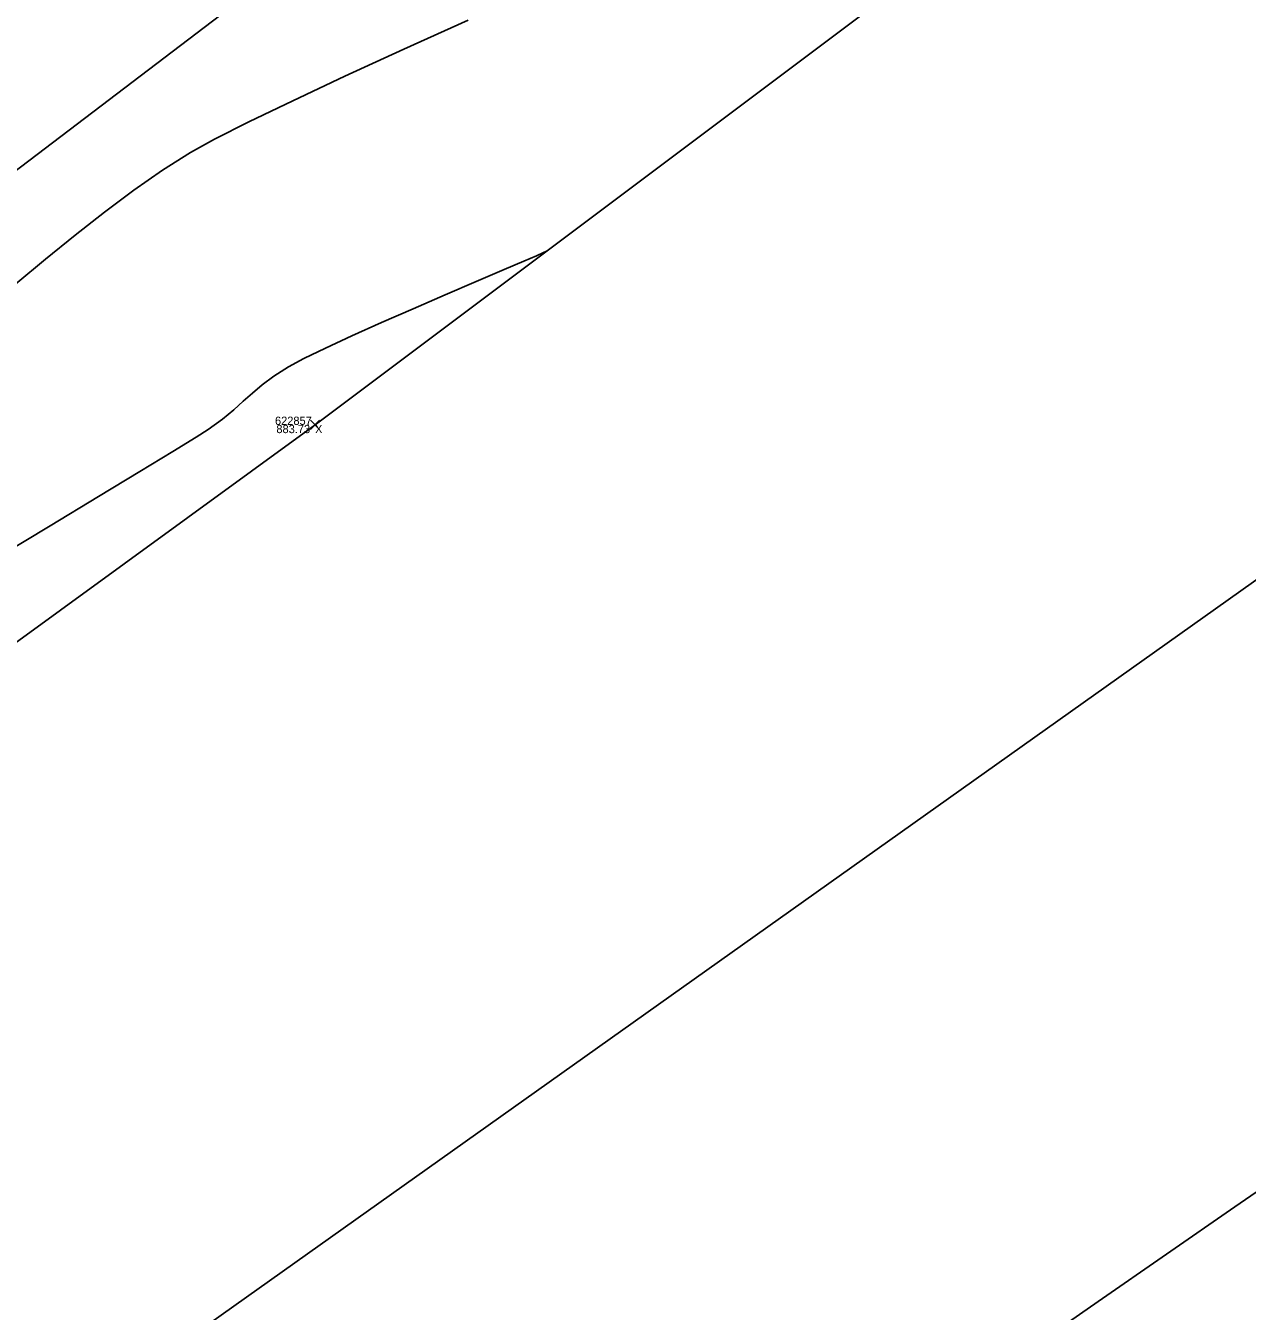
# Model space of a CAD drawing. Extents: x 1957117 to 1971063, y 701601 to 715861.
# Drawn here: x 1967854.6 to 1967906.4, y 710254.3 to 710308.8 of the extents above; entities that cross this region are included whole.
import ezdxf

# ---------------------------------------------------------------- set-up
doc = ezdxf.new("R2010")
doc.units = 0
for name, color, linetype in [('AP_X_Lights', 7, 'Continuous'), ('DT_X_Contour_Major', 7, 'Continuous'), ('DT_X_Contour_Minor', 7, 'Continuous'), ('DT_X_TIN_Hull', 7, 'Continuous'), ('PV_P_Shoulder', 7, 'Continuous'), ('RS_Raster1', 7, 'Continuous'), ('RW_X_Esmt_RR', 7, 'Continuous'), ('RW_X_Fee_RW', 7, 'Continuous'), ('SC_Scratch1', 7, 'Continuous'), ('SC_Shading5', 7, 'Continuous')]:
    doc.layers.add(name, color=color, linetype=linetype)

msp = doc.modelspace()

# ---------------------------------------------------------------- linework, layer by layer
at = {"layer": 'AP_X_Lights'}
for p, q in [((1967866.718, 710291.71), (1967867.106, 710292.1)), ((1967866.718, 710292.1), (1967867.106, 710291.71))]:
    msp.add_line(p, q, dxfattribs=at)
at = {"layer": 'DT_X_Contour_Major'}
msp.add_lwpolyline([(1967854.218, 710297.881), (1967855.481, 710298.932), (1967856.74, 710299.955), (1967857.99, 710300.934), (1967859.225, 710301.855), (1967860.441, 710302.702), (1967861.632, 710303.461), (1967862.642, 710304.02), (1967864.104, 710304.759), (1967865.966, 710305.656), (1967868.173, 710306.689), (1967870.671, 710307.836), (1967873.406, 710309.074)], dxfattribs=at)
msp.add_lwpolyline([(1967854.218, 710297.881), (1967855.481, 710298.932), (1967856.74, 710299.955), (1967857.99, 710300.934), (1967859.225, 710301.855), (1967860.441, 710302.702), (1967861.632, 710303.461), (1967862.642, 710304.02), (1967864.104, 710304.759), (1967865.966, 710305.656), (1967868.173, 710306.689), (1967870.671, 710307.836), (1967873.406, 710309.074)], dxfattribs=at)
at = {"layer": 'DT_X_Contour_Minor'}
msp.add_lwpolyline([(1967876.726, 710299.27), (1967876.594, 710299.211), (1967876.295, 710299.08), (1967875.766, 710298.85), (1967874.936, 710298.493), (1967873.743, 710297.981), (1967872.435, 710297.42), (1967871.078, 710296.834), (1967869.735, 710296.247), (1967868.47, 710295.683), (1967867.348, 710295.165), (1967866.432, 710294.72), (1967865.786, 710294.369), (1967865.167, 710293.969), (1967864.674, 710293.603), (1967864.258, 710293.253), (1967863.87, 710292.904), (1967863.461, 710292.541), (1967862.982, 710292.148), (1967862.383, 710291.709), (1967861.867, 710291.379), (1967860.883, 710290.772), (1967859.485, 710289.922), (1967857.732, 710288.863), (1967855.679, 710287.627), (1967853.384, 710286.246)], dxfattribs=at)
msp.add_lwpolyline([(1967876.726, 710299.27), (1967876.594, 710299.211), (1967876.295, 710299.08), (1967875.766, 710298.85), (1967874.936, 710298.493), (1967873.743, 710297.981), (1967872.435, 710297.42), (1967871.078, 710296.834), (1967869.735, 710296.247), (1967868.47, 710295.683), (1967867.348, 710295.165), (1967866.432, 710294.72), (1967865.786, 710294.369), (1967865.167, 710293.969), (1967864.674, 710293.603), (1967864.258, 710293.253), (1967863.87, 710292.904), (1967863.461, 710292.541), (1967862.982, 710292.148), (1967862.383, 710291.709), (1967861.867, 710291.379), (1967860.883, 710290.772), (1967859.485, 710289.922), (1967857.732, 710288.863), (1967855.679, 710287.627), (1967853.384, 710286.246)], dxfattribs=at)
at = {"layer": 'DT_X_TIN_Hull'}
msp.add_lwpolyline([(1967790.701, 710237.171), (1967830.563, 710265.437), (1967866.912, 710291.905), (1967909.248, 710323.677), (1967954.236, 710357.056), (1967987.309, 710382.243), (1968026.034, 710416.589), (1968068.4, 710445.095), (1968105.412, 710477.355), (1968148.193, 710505.967), (1968186.701, 710533.113), (1968240.547, 710537.613), (1968267.568, 710594.426), (1968303.236, 710626.129), (1968349.097, 710658.6), (1968381.997, 710683.606), (1968426.001, 710717.018), (1968464.516, 710750.461), (1968504.959, 710777.529), (1968545.689, 710813.171), (1968619.784, 710884.079)], dxfattribs=at)
at = {"layer": 'RW_X_Esmt_RR'}
msp.add_line((1967272.347, 709859.903), (1968456.675, 710761.138), dxfattribs=at)
at = {"layer": 'RW_X_Fee_RW'}
msp.add_lwpolyline([(1967116.29, 709739.43), (1967383.14, 709927.52), (1967553.25, 710042.89), (1967829.55, 710230.43), (1968162.2, 710466.8), (1968517.84, 710753.6), (1968558.27, 710789.51), (1968630.48, 710856.95), (1968698.82, 710928.17), (1968731.45, 710965.15), (1968773.33, 711015.85), (1968804.61, 711056.38), (1968853.86, 711125.52), (1968913.61, 711220.63), (1968967.08, 711305.76), (1969517.7, 712248.37), (1969788.18, 712707.53), (1969960.82, 712983.76)], dxfattribs=at)
at = {"layer": 'SC_Shading5'}
for points in [[(1963589.678, 706586.994), (1963626.625, 706689.548), (1963651.76, 706746.832), (1963668.09, 706778.596), (1963682.768, 706805.402), (1963734.424, 706911.594), (1963826.849, 707116.717), (1963877.258, 707215.645), (1963964.981, 707354.472), (1964070.526, 707509.355), (1964132.574, 707601.994), (1964163.9, 707642.169), (1964191.2, 707685.167), (1964278.98, 707807.131), (1964326.11, 707874.364), (1964396.427, 707968.962), (1964508.519, 708133.679), (1964655.588, 708336.552), (1964745.319, 708429.172), (1964840.327, 708522.317), (1964988.178, 708660.245), (1965089.796, 708739.041), (1965251.743, 708835.216), (1965415.807, 708922.048), (1965866.2, 709149.38), (1966173.543, 709294.131), (1966283.627, 709338.196), (1966534.003, 709419.214), (1966689.084, 709471.266), (1967008.468, 709641.817), (1967166.677, 709750.124), (1967422.113, 709931.083), (1967818.707, 710198.831), (1968187.021, 710459.852), (1968360.589, 710592.493), (1968496.543, 710707.847), (1968606.427, 710809.378), (1968733.391, 710937.091), (1968807.28, 711025.4), (1968843.008, 711077.094), (1968863.233, 711106.099), (1968909.747, 711171.311), (1968974.133, 711279.559), (1969130.932, 711546.915), (1969247.433, 711744.686), (1969402.714, 712016.424), (1969505.287, 712191.789), (1969666.311, 712460.805), (1969771.586, 712639.896), (1969880.058, 712820.917), (1969964.994, 712955.706), (1969990.005, 713000.084), (1970030.065, 713068.479)], [(1963609.915, 706579.703), (1963646.615, 706681.572), (1963671.193, 706737.585), (1963687.092, 706768.511), (1963701.884, 706795.526), (1963753.906, 706902.469), (1963846.249, 707107.41), (1963895.973, 707204.994), (1963982.966, 707342.667), (1964088.35, 707497.312), (1964150.015, 707589.379), (1964181.502, 707629.761), (1964209.024, 707673.109), (1964296.517, 707794.674), (1964343.552, 707861.772), (1964413.958, 707956.489), (1964526.123, 708121.313), (1964672.104, 708322.686), (1964760.576, 708414.006), (1964855.195, 708506.77), (1965002.134, 708643.847), (1965101.925, 708721.226), (1965262.272, 708816.451), (1965425.685, 708902.939), (1965875.63, 709130.044), (1966182.13, 709274.398), (1966290.944, 709317.954), (1966540.737, 709398.785), (1966697.632, 709451.445), (1967019.644, 709623.399), (1967178.971, 709732.471), (1967434.35, 709913.39), (1967830.945, 710181.14), (1968199.774, 710442.525), (1968374.086, 710575.735), (1968510.806, 710691.739), (1968621.36, 710793.889), (1968749.296, 710922.58), (1968824.413, 711012.355), (1968860.678, 711064.827), (1968880.812, 711093.701), (1968927.778, 711159.547), (1968992.655, 711268.62), (1969149.476, 711536.015), (1969266.039, 711733.891), (1969421.336, 712005.657), (1969523.8, 712180.835), (1969684.812, 712449.831), (1969790.084, 712628.917), (1969898.385, 712809.653), (1969983.474, 712944.685), (1970008.657, 712989.367), (1970048.626, 713057.607)]]:
    msp.add_spline(points, degree=3, dxfattribs=at)

# ---------------------------------------------------------------- texts
at = {"layer": 'PV_P_Shoulder'}
msp.add_text('883.73', height=0.35, dxfattribs=at).set_placement((1967865.272, 710291.555))
at = {"layer": 'RS_Raster1'}
msp.add_text('622857', height=0.35, dxfattribs=at).set_placement((1967865.212, 710291.905))
at = {"layer": 'SC_Scratch1'}
msp.add_text('X', height=0.35, dxfattribs=at).set_placement((1967866.912, 710291.555))

doc.saveas('drawing.dxf')
